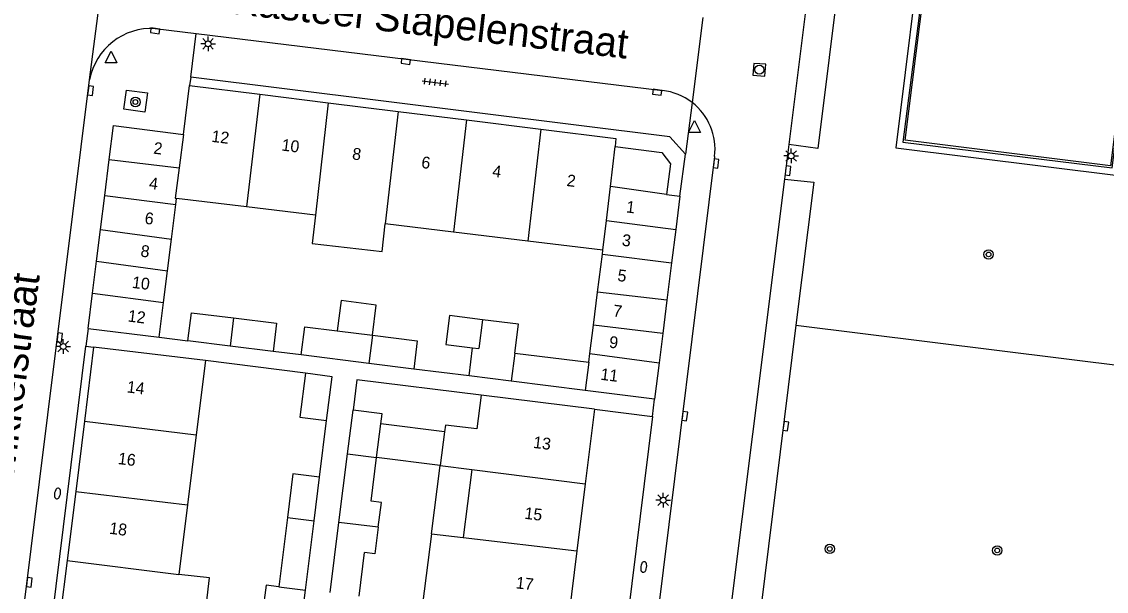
# Model space of a CAD drawing. Extents: x 131000 to 133014, y 396499 to 399001.
# Drawn here: x 131526.4 to 131618.1, y 396877.8 to 396926 of the extents above; entities that cross this region are included whole.
import ezdxf

# ---------------------------------------------------------------- set-up
doc = ezdxf.new("R2010")
doc.units = 0
for name, color, linetype in [('gg-afsc-erfafscheiding', 7, 'Continuous'), ('gg-afsc-hekwerk', 7, 'Continuous'), ('gg-afsc-muur', 7, 'Continuous'), ('gg-anno-huisnummerreeks BGT', 7, 'Continuous'), ('gg-anno-openbare ruimte label', 7, 'Continuous'), ('gg-bbg-bijgebouw', 7, 'Continuous'), ('gg-bbg-gedigitaliseerde bebouwing', 7, 'Continuous'), ('gg-bbg-gedigitaliseerde bijgebouw', 7, 'Continuous'), ('gg-bbg-hoofdgebouw', 7, 'Continuous'), ('gg-bbg-luifel en loopbrug', 7, 'Continuous'), ('gg-bbg-tussenscheiding', 7, 'Continuous'), ('gg-knt-verharding', 7, 'Continuous'), ('gg-knt-verharding nz', 7, 'Continuous'), ('gt-grn-groengrens', 7, 'Continuous'), ('gt-grn-weggrens', 7, 'Continuous'), ('gt-symb-boom', 7, 'Continuous'), ('gt-symb-brandkraan', 7, 'Continuous'), ('gt-symb-kolk', 7, 'Continuous'), ('gt-symb-lichtmast', 7, 'Continuous'), ('gt-symb-rioolschacht', 7, 'Continuous'), ('gt-symb-tegel verharding', 7, 'Continuous'), ('gt-symb-waterafsluiter', 7, 'Continuous')]:
    doc.layers.add(name, color=color, linetype=linetype)

# ---------------------------------------------------------------- blocks, each defined once
blk = doc.blocks.new('gt0-BOOM')
at = {"layer": 'gt-symb-boom'}
for radius in [0.4, 0.2]:
    blk.add_circle((0, 0), radius, dxfattribs=at)
blk = doc.blocks.new('gt0-KOLK')
at = {"layer": 'gt-symb-kolk'}
blk.add_lwpolyline([(0, 0), (0.375, 0), (0.375, 0.4), (-0.375, 0.4), (-0.375, 0), (0, 0)], dxfattribs=at)
blk = doc.blocks.new('gt0-BR')
at = {"layer": 'gt-symb-brandkraan'}
for centre, radius, start, end in [((-0.244, 0), 0.206, 107.56694, 252.43307), ((0.599, -2.664), 3, 106.89205, 107.56694), ((0, -0.691), 0.938, 73.10799, 106.89205), ((-0.599, -2.664), 3, 72.43309, 73.10799), ((0.244, 0), 0.206, 287.56695, 72.43309), ((0.599, 2.664), 3, 252.43307, 253.10797), ((0, 0.691), 0.938, 253.10797, 286.89206), ((-0.599, 2.664), 3, 286.89206, 287.56695)]:
    blk.add_arc(centre, radius, start, end, dxfattribs=at)
blk = doc.blocks.new('gt0-LMAST')
at = {"layer": 'gt-symb-lichtmast'}
for p, q in [((-0.182, 0.173), (-0.447, 0.438)), ((-0.005, 0.246), (-0.005, 0.621)), ((0.172, 0.173), (0.437, 0.438)), ((-0.255, -0.004), (-0.63, -0.004)), ((-0.182, -0.181), (-0.447, -0.446)), ((-0.005, -0.254), (-0.005, -0.629)), ((0.437, -0.446), (0.172, -0.181)), ((0.245, -0.004), (0.62, -0.004))]:
    blk.add_line(p, q, dxfattribs=at)
blk.add_circle((-0.005, -0.004), 0.25, dxfattribs=at)
blk = doc.blocks.new('gt0-RS')
at = {"layer": 'gt-symb-rioolschacht'}
blk.add_lwpolyline([(-0.5, -0.5), (0.5, -0.5), (0.5, 0.5), (-0.5, 0.5)], close=True, dxfattribs=at)
blk.add_circle((0, 0), 0.375, dxfattribs=at)
blk = doc.blocks.new('gt0-WAFSL')
at = {"layer": 'gt-symb-waterafsluiter'}
for p, q in [((-0.5, -0.333), (0, 0.667)), ((0, 0.667), (0.5, -0.333)), ((0.5, -0.333), (-0.5, -0.333))]:
    blk.add_line(p, q, dxfattribs=at)
blk = doc.blocks.new('gt0-TEG1')
at = {"layer": 'gt-symb-tegel verharding'}
for p, q in [((-1.125, 0), (1.125, 0)), ((-0.9, -0.25), (-0.9, 0.25)), ((-0.45, -0.25), (-0.45, 0.25)), ((0, -0.25), (0, 0.25)), ((0.45, -0.25), (0.45, 0.25)), ((0.9, -0.25), (0.9, 0.25))]:
    blk.add_line(p, q, dxfattribs=at)

msp = doc.modelspace()

# ---------------------------------------------------------------- linework, layer by layer
at = {"layer": 'gg-afsc-erfafscheiding'}
for p, q in [((131564.236, 396895.989), (131559.552, 396896.569)), ((131554.75, 396895.664), (131554.423, 396893.093)), ((131551.589, 396887.418), (131552.187, 396892.218))]:
    msp.add_line(p, q, dxfattribs=at)
at = {"layer": 'gg-afsc-hekwerk'}
msp.add_lwpolyline([(131603.59, 396936.588), (131600.935, 396915.763), (131618.639, 396913.615), (131621.794, 396938.711), (131604.126, 396940.953), (131603.672, 396937.231)], dxfattribs=at)
at = {"layer": 'gg-afsc-muur'}
for p, q in [((131538.034, 396899.254), (131540.452, 396898.957)), ((131550.389, 396896.211), (131541.932, 396897.282)), ((131550.041, 396897.765), (131547.665, 396898.056)), ((131565.246, 396894.36), (131554.75, 396895.664))]:
    msp.add_line(p, q, dxfattribs=at)
at = {"layer": 'gg-bbg-bijgebouw'}
for p, q in [((131533.416, 396911.247), (131533.798, 396914.305)), ((131533.058, 396908.385), (131533.416, 396911.247)), ((131580.95, 396911.35), (131582.07, 396911.2)), ((131582.07, 396911.2), (131581.716, 396908.372)), ((131532.722, 396905.695), (131533.058, 396908.385)), ((131581.716, 396908.372), (131581.364, 396905.559)), ((131532.383, 396902.985), (131532.722, 396905.695)), ((131581.364, 396905.559), (131580.968, 396902.402)), ((131532.01, 396900), (131532.383, 396902.985)), ((131580.968, 396902.402), (131580.613, 396899.568)), ((131532.01, 396900), (131538.034, 396899.254)), ((131580.613, 396899.568), (131580.305, 396897.104)), ((131544.023, 396898.511), (131540.452, 396898.957)), ((131547.665, 396898.056), (131544.023, 396898.511)), ((131555.762, 396897.046), (131550.041, 396897.765)), ((131559.552, 396896.569), (131555.762, 396897.046)), ((131580.305, 396897.104), (131579.92, 396894.03)), ((131552.648, 396895.921), (131550.389, 396896.211)), ((131567.802, 396895.543), (131564.236, 396895.989)), ((131574.07, 396894.758), (131567.802, 396895.543)), ((131579.92, 396894.03), (131574.07, 396894.758))]:
    msp.add_line(p, q, dxfattribs=at)
for points in [[(131533.798, 396914.305), (131534.16, 396917.2), (131540.09, 396916.43)], [(131576.58, 396915.4), (131580.54, 396914.9), (131581.28, 396913.93), (131580.95, 396911.35)]]:
    msp.add_lwpolyline(points, dxfattribs=at)
at = {"layer": 'gg-bbg-gedigitaliseerde bebouwing'}
for p, q in [((131545.409, 396910.293), (131539.499, 396911.014)), ((131551.245, 396909.582), (131545.409, 396910.293)), ((131562.922, 396908.159), (131557.153, 396908.862)), ((131569.197, 396907.394), (131562.922, 396908.159)), ((131575.554, 396906.619), (131569.197, 396907.394)), ((131575.514, 396906.298), (131575.554, 396906.619)), ((131541.932, 396897.282), (131541.152, 396890.988)), ((131565.246, 396894.36), (131564.898, 396891.502)), ((131541.152, 396890.988), (131540.418, 396885.071)), ((131562.16, 396891.262), (131561.797, 396888.399)), ((131561.797, 396888.399), (131564.468, 396888.06)), ((131564.468, 396888.06), (131563.738, 396882.298)), ((131540.418, 396885.071), (131539.688, 396879.184)), ((131561.064, 396882.611), (131563.738, 396882.298))]:
    msp.add_line(p, q, dxfattribs=at)
for points in [[(131551.245, 396909.582), (131550.976, 396907.186), (131556.891, 396906.523), (131557.153, 396908.862)], [(131564.898, 396891.502), (131562.23, 396891.817), (131562.16, 396891.262)], [(131561.064, 396882.611), (131560.31, 396876.659), (131561.167, 396876.55)], [(131541.578, 396872.856), (131542.287, 396878.879), (131539.688, 396879.184)]]:
    msp.add_lwpolyline(points, dxfattribs=at)
at = {"layer": 'gg-bbg-gedigitaliseerde bijgebouw'}
for p, q in [((131539.436, 396910.504), (131539.499, 396911.014)), ((131539.07, 396907.568), (131539.436, 396910.504)), ((131538.736, 396904.888), (131539.07, 396907.568)), ((131575.112, 396903.088), (131575.514, 396906.298)), ((131538.402, 396902.207), (131538.736, 396904.888)), ((131574.762, 396900.293), (131575.112, 396903.088)), ((131538.034, 396899.254), (131538.402, 396902.207)), ((131565.37, 396900.738), (131565.065, 396898.305)), ((131574.461, 396897.89), (131574.762, 396900.293)), ((131553.093, 396899.804), (131556.066, 396899.433)), ((131564.236, 396895.989), (131564.533, 396898.371)), ((131564.533, 396898.371), (131565.065, 396898.305)), ((131568.105, 396897.925), (131574.368, 396897.145)), ((131574.368, 396897.145), (131574.461, 396897.89)), ((131552.187, 396892.218), (131552.648, 396895.921)), ((131553.957, 396889.383), (131554.423, 396893.093)), ((131556.417, 396889.071), (131556.777, 396891.938)), ((131553.227, 396883.577), (131553.957, 396889.383)), ((131555.952, 396885.378), (131556.417, 396889.071)), ((131551.129, 396883.725), (131551.589, 396887.418)), ((131548.873, 396884.012), (131548.143, 396878.136)), ((131550.399, 396877.856), (131551.129, 396883.725)), ((131552.481, 396877.644), (131553.227, 396883.577)), ((131554.94, 396877.331), (131555.404, 396881.024)), ((131548.143, 396878.136), (131550.399, 396877.856))]:
    msp.add_line(p, q, dxfattribs=at)
for points in [[(131540.452, 396898.957), (131540.749, 396901.339), (131544.325, 396900.893)], [(131544.325, 396900.893), (131547.962, 396900.44), (131547.665, 396898.056)], [(131550.041, 396897.765), (131550.338, 396900.147), (131553.093, 396899.804)], [(131568.105, 396897.925), (131568.41, 396900.356), (131565.37, 396900.738)], [(131556.066, 396899.433), (131559.85, 396898.961), (131559.552, 396896.569)], [(131550.389, 396896.211), (131549.928, 396892.505), (131552.187, 396892.218)], [(131556.777, 396891.938), (131556.883, 396892.784), (131554.423, 396893.093)], [(131551.589, 396887.418), (131549.332, 396887.705), (131548.873, 396884.012)], [(131556.557, 396883.172), (131556.816, 396885.27), (131555.952, 396885.378)], [(131556.557, 396883.172), (131556.277, 396880.916), (131555.404, 396881.024)]]:
    msp.add_lwpolyline(points, dxfattribs=at)
at = {"layer": 'gg-bbg-hoofdgebouw'}
for p, q in [((131540.09, 396916.43), (131540.59, 396920.57)), ((131540.59, 396920.57), (131546.55, 396919.828)), ((131546.55, 396919.828), (131552.313, 396919.111)), ((131552.313, 396919.111), (131558.238, 396918.373)), ((131558.238, 396918.373), (131564.008, 396917.655)), ((131564.008, 396917.655), (131570.312, 396916.87)), ((131532.48, 396898.42), (131531.704, 396892.161)), ((131541.932, 396897.282), (131532.48, 396898.42)), ((131574.84, 396893.17), (131565.246, 396894.36)), ((131574.84, 396893.17), (131574.06, 396886.845)), ((131531.704, 396892.161), (131530.967, 396886.213)), ((131530.967, 396886.213), (131530.241, 396880.358)), ((131574.06, 396886.845), (131573.36, 396881.171)), ((131573.36, 396881.171), (131572.617, 396875.149)), ((131530.241, 396880.358), (131529.498, 396874.358))]:
    msp.add_line(p, q, dxfattribs=at)
msp.add_lwpolyline([(131570.312, 396916.87), (131576.66, 396916.08), (131576.58, 396915.4)], dxfattribs=at)
at = {"layer": 'gg-bbg-luifel en loopbrug'}
for p, q in [((131562.16, 396891.262), (131556.777, 396891.938)), ((131561.797, 396888.399), (131556.417, 396889.071)), ((131561.064, 396882.611), (131561.797, 396888.399)), ((131550.109, 396875.53), (131550.399, 396877.856))]:
    msp.add_line(p, q, dxfattribs=at)
for points in [[(131556.066, 396899.433), (131556.387, 396901.988), (131553.415, 396902.362), (131553.093, 396899.804)], [(131565.37, 396900.738), (131562.572, 396901.089), (131562.266, 396898.656), (131564.533, 396898.371)], [(131548.143, 396878.136), (131547.07, 396878.271), (131546.778, 396875.951), (131547.855, 396875.816)]]:
    msp.add_lwpolyline(points, dxfattribs=at)
at = {"layer": 'gg-bbg-tussenscheiding'}
for p, q in [((131546.55, 396919.828), (131545.409, 396910.293)), ((131552.313, 396919.111), (131551.245, 396909.582)), ((131558.238, 396918.373), (131557.153, 396908.862)), ((131564.008, 396917.655), (131562.922, 396908.159)), ((131570.312, 396916.87), (131569.197, 396907.394)), ((131540.09, 396916.43), (131539.723, 396913.6)), ((131576.198, 396912.02), (131576.58, 396915.4)), ((131533.798, 396914.305), (131539.723, 396913.6)), ((131575.867, 396909.138), (131576.198, 396912.02)), ((131580.95, 396911.35), (131576.198, 396912.02)), ((131533.416, 396911.247), (131539.436, 396910.504)), ((131575.554, 396906.619), (131575.867, 396909.138)), ((131575.867, 396909.138), (131581.716, 396908.372)), ((131533.058, 396908.385), (131539.07, 396907.568)), ((131532.722, 396905.695), (131538.736, 396904.888)), ((131575.514, 396906.298), (131581.364, 396905.559)), ((131532.383, 396902.985), (131538.402, 396902.207)), ((131580.968, 396902.402), (131575.112, 396903.088)), ((131544.325, 396900.893), (131544.023, 396898.511)), ((131580.613, 396899.568), (131574.762, 396900.293)), ((131556.066, 396899.433), (131555.762, 396897.046)), ((131568.105, 396897.925), (131567.802, 396895.543)), ((131574.461, 396897.89), (131580.305, 396897.104)), ((131574.368, 396897.145), (131574.07, 396894.758)), ((131531.704, 396892.161), (131541.152, 396890.988)), ((131553.957, 396889.383), (131556.417, 396889.071)), ((131564.468, 396888.06), (131574.06, 396886.845)), ((131530.967, 396886.213), (131540.418, 396885.071)), ((131548.873, 396884.012), (131551.129, 396883.725)), ((131556.557, 396883.172), (131553.227, 396883.577)), ((131563.738, 396882.298), (131573.36, 396881.171)), ((131530.241, 396880.358), (131539.688, 396879.184))]:
    msp.add_line(p, q, dxfattribs=at)
msp.add_lwpolyline([(131539.723, 396913.6), (131539.389, 396911.027), (131539.499, 396911.014)], dxfattribs=at)
at = {"layer": 'gg-knt-verharding'}
for p, q in [((131537.69, 396925.4), (131541.154, 396924.976)), ((131541.154, 396924.976), (131580.59, 396920.15)), ((131518.937, 396814.969), (131532.138, 396921.054)), ((131540.7, 396921.27), (131540.59, 396920.57)), ((131591.29, 396915.59), (131590.925, 396912.648)), ((131582.07, 396911.2), (131582.55, 396914.77)), ((131585, 396914.56), (131571.904, 396808.829)), ((131591.879, 396900.29), (131588.918, 396876.335)), ((131524.461, 396838.937), (131531.825, 396898.501)), ((131531.825, 396898.501), (131532.48, 396898.42)), ((131574.84, 396893.17), (131579.739, 396892.561)), ((131579.739, 396892.561), (131572.345, 396832.642))]:
    msp.add_line(p, q, dxfattribs=at)
for points in [[(131593.99, 396937.342), (131601.455, 396936.385), (131601.264, 396934.895), (131602.74, 396934.696), (131600.326, 396915.3), (131619.127, 396912.948), (131622.425, 396939.187), (131603.627, 396941.586), (131603.324, 396939.29), (131601.842, 396939.476), (131601.662, 396937.997), (131594.197, 396938.955)], [(131621.602, 396938.58), (131618.489, 396913.785), (131601.128, 396915.94), (131604.253, 396940.755), (131621.602, 396938.58)], [(131593.629, 396934.524), (131596.145, 396934.205), (131595.653, 396930.684), (131593.722, 396915.241), (131591.29, 396915.59)], [(131582.55, 396914.77), (131581.23, 396916.24), (131540.7, 396921.27)], [(131535.266, 396920.192), (131537.048, 396919.939), (131536.818, 396918.317), (131535.036, 396918.569), (131535.266, 396920.192)], [(131590.925, 396912.648), (131593.384, 396912.384), (131591.879, 396900.29)]]:
    msp.add_lwpolyline(points, dxfattribs=at)
for centre, radius, start, end in [((131537.382, 396920.074), 5.335, 86.69417, 169.41216), ((131580.06, 396915.202), 4.976, 52.3862, 83.88495), ((131580.06, 396915.196), 4.98, 352.65931, 52.43124)]:
    msp.add_arc(centre, radius, start, end, dxfattribs=at)
at = {"layer": 'gg-knt-verharding nz'}
for p, q in [((131593.629, 396934.524), (131591.29, 396915.59)), ((131590.925, 396912.648), (131586.41, 396876.65))]:
    msp.add_line(p, q, dxfattribs=at)
at = {"layer": 'gt-grn-groengrens'}
msp.add_line((131591.879, 396900.29), (131627.087, 396895.91), dxfattribs=at)
at = {"layer": 'gt-grn-weggrens'}
for p, q in [((131532.138, 396921.054), (131533.913, 396934.98)), ((131583.997, 396926.334), (131583.097, 396919.144)), ((131540.7, 396921.27), (131541.154, 396924.976)), ((131583.097, 396919.144), (131582.55, 396914.77)), ((131532.01, 396900), (131531.825, 396898.501)), ((131579.739, 396892.561), (131579.92, 396894.03))]:
    msp.add_line(p, q, dxfattribs=at)

# ---------------------------------------------------------------- block references
at = {"layer": 'gt-symb-boom'}
for p in [(131536.017, 396919.176), (131608.18, 396906.269), (131594.745, 396881.343), (131608.909, 396881.212)]:
    msp.add_blockref('gt0-BOOM', p, dxfattribs=at)
at = {"layer": 'gt-symb-brandkraan'}
for p, rotation in [((131529.423, 396886.033), 78.99333582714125), ((131579.01, 396879.809), 82.76127349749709)]:
    msp.add_blockref('gt0-BR', p, dxfattribs=dict(at, rotation=rotation))
at = {"layer": 'gt-symb-kolk'}
for p, rotation in [((131537.706, 396925.399), 173.05258934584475), ((131558.902, 396922.805), 172.8749836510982), ((131532.022, 396920.16), -97.00425924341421), ((131580.169, 396920.205), 173.16632765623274), ((131584.927, 396913.991), -97.181878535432), ((131591.008, 396913.39), -97.29556014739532), ((131529.418, 396899.258), -97.12501634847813), ((131582.283, 396892.599), -97.23872650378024), ((131590.829, 396891.757), -97.12801921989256), ((131526.837, 396878.535), -97.12501634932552)]:
    msp.add_blockref('gt0-KOLK', p, dxfattribs=dict(at, rotation=rotation))
at = {"layer": 'gt-symb-lichtmast'}
for p in [(131542.167, 396924.103), (131591.484, 396914.616), (131529.912, 396898.478), (131580.661, 396885.47)]:
    msp.add_blockref('gt0-LMAST', p, dxfattribs=at)
at = {"layer": 'gt-symb-rioolschacht', "rotation": -94.64472160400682}
msp.add_blockref('gt0-RS', (131588.786, 396921.91), dxfattribs=at)
at = {"layer": 'gt-symb-tegel verharding', "rotation": -7.0042592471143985}
msp.add_blockref('gt0-TEG1', (131561.381, 396920.834), dxfattribs=at)
at = {"layer": 'gt-symb-waterafsluiter'}
for p in [(131533.953, 396922.82), (131583.298, 396916.938)]:
    msp.add_blockref('gt0-WAFSL', p, dxfattribs=at)

# ---------------------------------------------------------------- texts
at = {"layer": 'gg-anno-huisnummerreeks BGT'}
for s, rotation, p in [('12', 352.9, (131542.41, 396915.809)), ('2', 352.9, (131537.501, 396914.808)), ('10', 352.9, (131548.34, 396915.071)), ('8', 352.9, (131554.311, 396914.327)), ('6', 352.9, (131560.16, 396913.599)), ('4', 352.9, (131566.16, 396912.853)), ('2', 352.9, (131572.453, 396912.069)), ('4', 352.9, (131537.129, 396911.832)), ('1', 352.9, (131577.477, 396909.835)), ('6', 352.9, (131536.759, 396908.872)), ('3', 352.9, (131577.124, 396907.014)), ('8', 352.9, (131536.412, 396906.096)), ('5', 352.9, (131576.75, 396904.03)), ('10', 352.9, (131535.689, 396903.444)), ('7', 352.9, (131576.375, 396901.034)), ('12', 352.9, (131535.333, 396900.597)), ('9', 352.9, (131576.043, 396898.384)), ('11', 352.9, (131575.311, 396895.664)), ('14', 352.9, (131535.253, 396894.596)), ('13', 353, (131569.624, 396889.898)), ('16', 352.9, (131534.501, 396888.53)), ('15', 353, (131568.884, 396883.898)), ('18', 352.9, (131533.77, 396882.628)), ('17', 353, (131568.157, 396878.01))]:
    msp.add_text(s, height=1, rotation=rotation, dxfattribs=at).set_placement(p)
at = {"layer": 'gg-anno-openbare ruimte label'}
for s, rotation, p in [('Kasteel Stapelenstraat', 353.5, (131544.123, 396926.656)), ('Kasteel Twikkelstraat', 82.6, (131523.862, 396873.183))]:
    msp.add_text(s, height=2.5, rotation=rotation, dxfattribs=at).set_placement(p)

doc.saveas('drawing.dxf')
